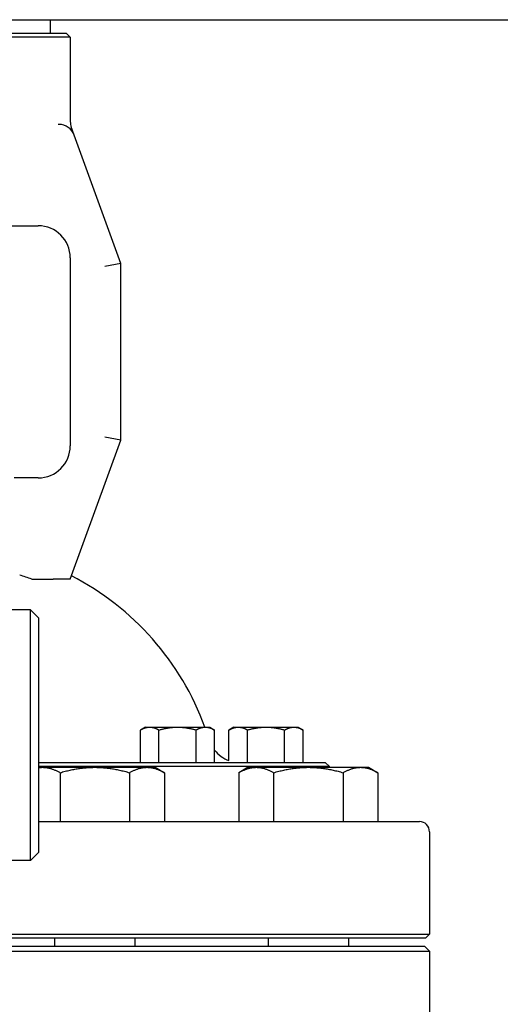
# Model space of a CAD drawing. Header units: inches. Extents: x 24 to 1128, y -58 to 748.
# Tile 525 of 656: x 753 to 756.74, y 297.45 to 305.11. Entities that reach past the tile are written whole.
import ezdxf

# ---------------------------------------------------------------- set-up
doc = ezdxf.new("R2010")
doc.units = ezdxf.units.IN
doc.header["$LTSCALE"] = 32
doc.header["$MEASUREMENT"] = 0
doc.layers.add('Visible (ANSI)', color=7, linetype='Continuous', lineweight=30)

msp = doc.modelspace()

# ---------------------------------------------------------------- linework, layer by layer
at = {"layer": 'Visible (ANSI)'}
for p, q in [((734.86063, 305.10867), (771.36063, 305.10867)), ((753.2374, 305.10867), (753.2374, 305.00286)), ((751.45763, 305.00286), (753.36363, 305.00286)), ((753.36363, 305.00286), (753.39488, 304.97161)), ((753.39488, 304.97161), (751.42638, 304.97161)), ((753.39488, 304.97161), (753.39488, 304.31624)), ((753.30736, 304.2942), (753.30039, 304.2942)), ((753.42482, 304.21195), (753.4012, 304.27684)), ((753.78859, 303.21252), (753.42482, 304.21195)), ((752.8993, 303.5068), (753.04148, 303.5068)), ((753.04148, 303.5068), (753.14488, 303.5068)), ((753.39488, 303.2568), (753.39488, 301.79617)), ((753.78859, 303.21252), (753.66359, 303.19048)), ((753.78859, 301.84045), (753.78859, 303.21252)), ((753.39488, 300.75877), (753.78859, 301.84045)), ((753.78859, 301.84045), (753.66359, 301.86249)), ((753.14488, 301.54617), (752.95793, 301.54617)), ((753.09454, 300.75877), (753.26186, 300.75877)), ((753.39488, 300.75877), (753.26186, 300.75877)), ((753.08567, 300.51992), (752.49302, 300.51992)), ((753.08567, 298.57242), (753.08567, 300.51992)), ((753.14817, 300.45742), (753.08567, 300.51992)), ((753.14817, 300.45742), (753.14817, 298.63492)), ((753.97953, 299.60857), (753.94086, 299.58624)), ((753.94086, 299.33357), (753.94086, 299.58624)), ((753.97953, 299.60857), (754.01302, 299.60857)), ((754.01302, 299.60857), (754.22953, 299.60857)), ((754.08519, 299.33357), (754.08519, 299.58624)), ((754.22953, 299.60857), (754.44604, 299.60857)), ((754.37387, 299.33357), (754.37387, 299.58624)), ((754.44604, 299.60857), (754.47953, 299.60857)), ((754.47953, 299.60857), (754.51821, 299.58624)), ((754.51821, 299.33357), (754.51821, 299.58624)), ((754.66851, 299.60857), (754.62983, 299.58624)), ((754.62983, 299.34868), (754.62983, 299.58624)), ((754.66851, 299.60857), (754.702, 299.60857)), ((754.702, 299.60857), (754.91851, 299.60857)), ((754.77417, 299.33357), (754.77417, 299.58624)), ((754.91851, 299.60857), (755.13501, 299.60857)), ((755.06284, 299.33357), (755.06284, 299.58624)), ((755.13501, 299.60857), (755.16851, 299.60857)), ((755.16851, 299.60857), (755.20718, 299.58624)), ((755.20718, 299.33357), (755.20718, 299.58624)), ((753.14817, 299.33357), (753.78528, 299.33357)), ((753.78528, 299.33357), (755.32175, 299.33357)), ((755.32175, 299.33357), (755.37938, 299.33357)), ((755.37938, 299.33357), (755.41063, 299.30232)), ((753.78814, 299.30232), (753.14817, 299.30232)), ((753.14817, 299.29617), (753.17985, 299.29617)), ((753.17985, 299.29617), (753.5858, 299.29617)), ((753.31517, 299.2543), (753.31517, 298.87429)), ((753.5858, 299.29617), (753.99175, 299.29617)), ((755.35284, 299.30232), (753.78814, 299.30232)), ((753.85644, 299.2543), (753.85644, 298.87429)), ((753.99175, 299.29617), (754.05455, 299.29617)), ((754.05455, 299.29617), (754.12707, 299.2543)), ((754.12707, 299.2543), (754.12707, 298.87429)), ((754.77899, 299.29617), (754.70648, 299.2543)), ((754.70648, 299.2543), (754.70648, 298.87429)), ((754.77899, 299.29617), (754.84179, 299.29617)), ((754.84179, 299.29617), (755.24774, 299.29617)), ((754.97711, 299.2543), (754.97711, 298.87429)), ((755.24774, 299.29617), (755.65369, 299.29617)), ((755.41063, 299.30232), (755.35284, 299.30232)), ((755.41063, 299.29617), (755.41063, 299.30232)), ((755.51838, 299.2543), (755.51838, 298.87429)), ((755.65369, 299.29617), (755.71649, 299.29617)), ((755.71649, 299.29617), (755.78901, 299.2543)), ((755.78901, 299.2543), (755.78901, 298.87429)), ((753.14817, 298.87429), (756.11142, 298.87429)), ((756.19016, 298.79555), (756.19016, 298.00003)), ((753.14817, 298.63492), (753.08567, 298.57242)), ((753.08567, 298.57242), (751.53833, 298.57242)), ((756.15891, 297.96878), (752.41874, 297.96878)), ((752.4498, 298.00003), (756.19016, 298.00003)), ((753.2733, 297.96878), (753.2733, 297.90579)), ((753.8983, 297.96878), (753.8983, 297.90579)), ((754.93524, 297.96878), (754.93524, 297.90579)), ((755.56024, 297.96878), (755.56024, 297.90579)), ((756.15891, 297.96878), (756.19016, 298.00003)), ((748.63111, 297.86642), (756.19016, 297.86642)), ((748.67048, 297.90579), (756.15079, 297.90579)), ((756.15079, 297.90579), (756.19016, 297.86642)), ((756.19016, 297.86642), (756.19016, 297.07902))]:
    msp.add_line(p, q, dxfattribs=at)
for centre, radius, start, end in [((753.30736, 304.1692), 0.125, 20, 90), ((753.51988, 304.31624), 0.125, 180, 200), ((753.14488, 303.2568), 0.25, 0, 90), ((753.14488, 301.79617), 0.25, 270, 0), ((752.41063, 298.86113), 2.01712, 70.180879, 72.976134), ((752.41063, 298.86113), 2.16535, 20.192895, 62.680684), ((754.71541, 299.58357), 0.25, 217.923408, 249.98119), ((756.11142, 298.79555), 0.07874, 0, 90)]:
    msp.add_arc(centre, radius, start, end, dxfattribs=at)
for points, weights in [([(753.94086, 299.58624), (753.97953, 299.60857), (754.01302, 299.60857)], [1.01001874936, 1.04314139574, 1]), ([(754.01302, 299.60857), (754.04652, 299.60857), (754.08519, 299.58624)], [1, 1.04314139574, 1.01001874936]), ([(754.08519, 299.58624), (754.16254, 299.60857), (754.22953, 299.60857)], [1.01001874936, 1.04314139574, 1]), ([(754.22953, 299.60857), (754.29652, 299.60857), (754.37387, 299.58624)], [1, 1.04314139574, 1.01001874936]), ([(754.37387, 299.58624), (754.41254, 299.60857), (754.44604, 299.60857)], [1.01001874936, 1.04314139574, 1]), ([(754.44604, 299.60857), (754.47953, 299.60857), (754.51821, 299.58624)], [1, 1.04314139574, 1.01001874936]), ([(754.62983, 299.58624), (754.66851, 299.60857), (754.702, 299.60857)], [1.01001874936, 1.04314139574, 1]), ([(754.702, 299.60857), (754.73549, 299.60857), (754.77417, 299.58624)], [1, 1.04314139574, 1.01001874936]), ([(754.77417, 299.58624), (754.85152, 299.60857), (754.91851, 299.60857)], [1.01001874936, 1.04314139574, 1]), ([(754.91851, 299.60857), (754.98549, 299.60857), (755.06284, 299.58624)], [1, 1.04314139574, 1.01001874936]), ([(755.06284, 299.58624), (755.10152, 299.60857), (755.13501, 299.60857)], [1.01001874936, 1.04314139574, 1]), ([(755.13501, 299.60857), (755.16851, 299.60857), (755.20718, 299.58624)], [1, 1.04314139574, 1.01001874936]), ([(753.14817, 299.29371), (753.16408, 299.29617), (753.17985, 299.29617)], [1.01647567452, 1.01049411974, 1]), ([(753.17985, 299.29617), (753.24265, 299.29617), (753.31517, 299.2543)], [1, 1.04314139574, 1.01001874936]), ([(753.31517, 299.2543), (753.4602, 299.29617), (753.5858, 299.29617)], [1.01001874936, 1.04314139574, 1]), ([(753.5858, 299.29617), (753.7114, 299.29617), (753.85644, 299.2543)], [1, 1.04314139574, 1.01001874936]), ([(753.85644, 299.2543), (753.92895, 299.29617), (753.99175, 299.29617)], [1.01001874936, 1.04314139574, 1]), ([(753.99175, 299.29617), (754.05455, 299.29617), (754.12707, 299.2543)], [1, 1.04314139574, 1.01001874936]), ([(754.70648, 299.2543), (754.77899, 299.29617), (754.84179, 299.29617)], [1.01001874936, 1.04314139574, 1]), ([(754.84179, 299.29617), (754.90459, 299.29617), (754.97711, 299.2543)], [1, 1.04314139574, 1.01001874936]), ([(754.97711, 299.2543), (755.12214, 299.29617), (755.24774, 299.29617)], [1.01001874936, 1.04314139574, 1]), ([(755.24774, 299.29617), (755.37334, 299.29617), (755.51838, 299.2543)], [1, 1.04314139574, 1.01001874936]), ([(755.51838, 299.2543), (755.59089, 299.29617), (755.65369, 299.29617)], [1.01001874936, 1.04314139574, 1]), ([(755.65369, 299.29617), (755.71649, 299.29617), (755.78901, 299.2543)], [1, 1.04314139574, 1.01001874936])]:
    msp.add_rational_spline(points, weights, degree=2, dxfattribs=at)

doc.saveas('drawing.dxf')
